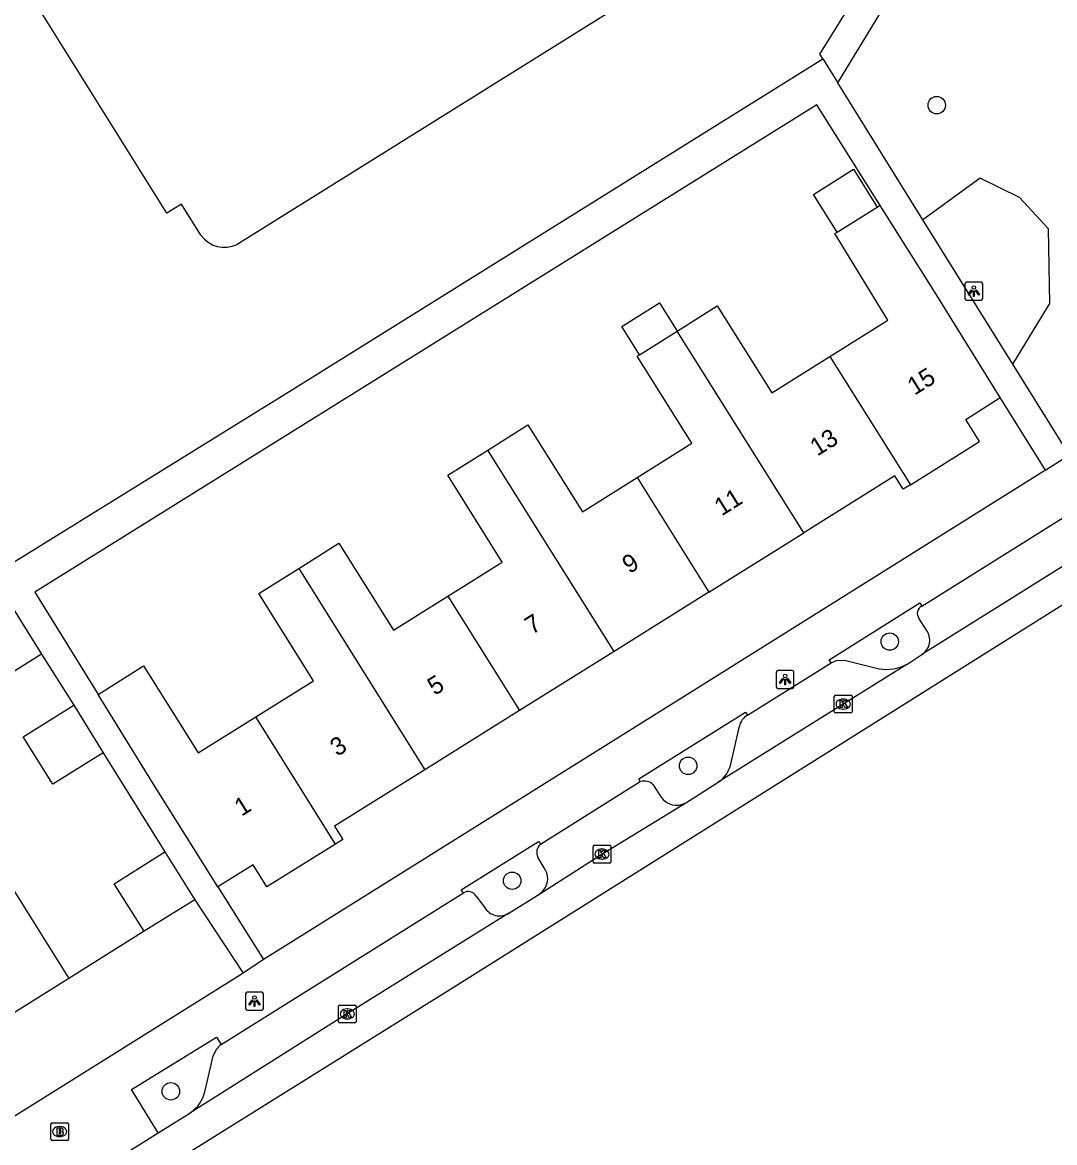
# Model space of a CAD drawing. Extents: x 159353 to 160616, y 385893 to 387321.
# Drawn here: x 159922.1 to 159979.9, y 386055.1 to 386117.8 of the extents above; entities that cross this region are included whole.
import ezdxf

# ---------------------------------------------------------------- set-up
doc = ezdxf.new("R2010")
doc.units = 0
for name, color, linetype in [('IMGEO_Boom', 7, 'Continuous'), ('IMGEO_Brandkraan', 7, 'Continuous'), ('IMGEO_Fietspad_open', 7, 'Continuous'), ('IMGEO_Groenvoorziening', 7, 'Continuous'), ('IMGEO_Haag', 7, 'Continuous'), ('IMGEO_Kolk', 7, 'Continuous'), ('IMGEO_Lichtpunt', 7, 'Continuous'), ('IMGEO_Muur', 7, 'Continuous'), ('IMGEO_Pand', 7, 'Continuous'), ('IMGEO_Pand_nummerreeks', 7, 'Continuous'), ('IMGEO_Parkeervlak_open', 7, 'Continuous'), ('IMGEO_Rijbaan_regionaal_gesloten', 7, 'Continuous'), ('IMGEO_Voetpad_open', 7, 'Continuous')]:
    doc.layers.add(name, color=color, linetype=linetype)

msp = doc.modelspace()

# ---------------------------------------------------------------- linework, layer by layer
at = {"layer": 'IMGEO_Boom'}
for centre in [(159973.339, 386113.196), (159970.707, 386083.151), (159959.409, 386076.193), (159949.55, 386069.754), (159930.425, 386057.963)]:
    msp.add_circle(centre, 0.489, dxfattribs=at)
at = {"layer": 'IMGEO_Brandkraan'}
for p, q in [((159923.691, 386055.277), (159923.691, 386056.129)), ((159923.766, 386056.203), (159924.618, 386056.203)), ((159924.692, 386056.129), (159924.692, 386055.277)), ((159924.179, 386055.983), (159924.204, 386055.983)), ((159924.618, 386055.203), (159923.766, 386055.203)), ((159924.202, 386055.423), (159924.177, 386055.423))]:
    msp.add_line(p, q, dxfattribs=at)
for points in [[(159923.691, 386055.277), (159923.691, 386056.129)], [(159923.766, 386056.203), (159924.618, 386056.203)], [(159924.692, 386056.129), (159924.692, 386055.277)], [(159924.039, 386055.903), (159924.039, 386055.503), (159924.252, 386055.503)], [(159924.27, 386055.903), (159924.039, 386055.903)], [(159924.218, 386055.822), (159924.164, 386055.822), (159924.164, 386055.746)], [(159924.164, 386055.746), (159924.217, 386055.746)], [(159924.226, 386055.67), (159924.164, 386055.67), (159924.164, 386055.589)], [(159924.164, 386055.589), (159924.226, 386055.589)], [(159924.618, 386055.203), (159923.766, 386055.203)]]:
    msp.add_lwpolyline(points, dxfattribs=at)
for centre, radius, start, end in [((159923.768, 386056.127), 0.0765, 91.55205, 178.44795), ((159923.768, 386056.127), 0.0765, 91.55205, 178.44795), ((159924.616, 386056.127), 0.0765, 1.55205, 88.44795), ((159924.616, 386056.127), 0.0765, 1.55205, 88.44795), ((159924.219, 386055.784), 0.0379, 267.82845, 90.93552), ((159924.227, 386055.629), 0.0404, 269.87594, 90.50774), ((159924.258, 386055.754), 0.251, 268.66757, 293.53466), ((159924.274, 386055.758), 0.145, 59.4692, 91.53667), ((159924.299, 386055.805), 0.0922, 285.51372, 58.15012), ((159924.304, 386055.613), 0.105, 301.31148, 78.98903), ((159923.768, 386055.279), 0.0765, 181.55205, 268.44795), ((159923.768, 386055.279), 0.0765, 181.55205, 268.44795), ((159924.616, 386055.279), 0.0765, 271.55205, 358.44795), ((159924.616, 386055.279), 0.0765, 271.55205, 358.44795)]:
    msp.add_arc(centre, radius, start, end, dxfattribs=at)
for centre, major_axis, ratio, start_param, end_param in [((159924.178, 386055.703), (-0.387, 0.002), 0.722429, 4.712389, 7.853982), ((159924.203, 386055.703), (-0.39, 0.002), 0.717154, 1.570796, 4.712389)]:
    msp.add_ellipse(centre, major_axis=major_axis, ratio=ratio, start_param=start_param, end_param=end_param, dxfattribs=at)
at = {"layer": 'IMGEO_Fietspad_open'}
for points in [[(159986.171, 386091.307), (159984.135, 386089.655), (159983.908, 386089.552), (159972.511, 386082.433)], [(159971.66, 386081.876), (159972.511, 386082.433)], [(159971.66, 386081.876), (159961.089, 386075.268)], [(159959.278, 386074.123), (159960.976, 386075.198), (159961.089, 386075.268)], [(159951.094, 386069.018), (159954.581, 386071.244), (159959.278, 386074.123)], [(159949.363, 386067.932), (159951.094, 386069.018)], [(159949.363, 386067.932), (159940.312, 386062.292), (159931.486, 386056.745)], [(159929.712, 386055.64), (159931.486, 386056.745)], [(159919.147, 386049.019), (159919.333, 386049.136), (159924.496, 386052.369), (159929.712, 386055.64)]]:
    msp.add_lwpolyline(points, dxfattribs=at)
at = {"layer": 'IMGEO_Groenvoorziening'}
msp.add_lwpolyline([(159977.599, 386098.694), (159979.677, 386102.092), (159979.604, 386106.261), (159977.982, 386108.015), (159975.773, 386109.104), (159972.561, 386106.782)], dxfattribs=at)
at = {"layer": 'IMGEO_Haag'}
for points in [[(159966.953, 386115.783), (159966.78, 386116.061), (159968.879, 386119.426)], [(159967.789, 386114.441), (159970.713, 386119.241)]]:
    msp.add_lwpolyline(points, dxfattribs=at)
at = {"layer": 'IMGEO_Kolk'}
for p, q in [((159967.598, 386079.225), (159967.598, 386080.077)), ((159967.673, 386080.151), (159968.525, 386080.151)), ((159968.086, 386079.931), (159968.111, 386079.931)), ((159968.599, 386080.077), (159968.599, 386079.225)), ((159968.109, 386079.371), (159968.084, 386079.371)), ((159968.525, 386079.151), (159967.673, 386079.151)), ((159954.154, 386071.745), (159955.006, 386071.745)), ((159954.079, 386070.819), (159954.079, 386071.671)), ((159954.567, 386071.525), (159954.592, 386071.525)), ((159955.08, 386071.671), (159955.08, 386070.819)), ((159955.006, 386070.745), (159954.154, 386070.745)), ((159954.59, 386070.965), (159954.565, 386070.965)), ((159939.81, 386061.867), (159939.81, 386062.719)), ((159939.885, 386062.793), (159940.737, 386062.793)), ((159940.298, 386062.573), (159940.323, 386062.573)), ((159940.811, 386062.719), (159940.811, 386061.867)), ((159940.737, 386061.793), (159939.885, 386061.793)), ((159940.321, 386062.013), (159940.296, 386062.013))]:
    msp.add_line(p, q, dxfattribs=at)
for points in [[(159967.598, 386079.225), (159967.598, 386080.077)], [(159967.673, 386080.151), (159968.525, 386080.151)], [(159968.599, 386080.077), (159968.599, 386079.225)], [(159967.919, 386079.851), (159968.042, 386079.851), (159968.042, 386079.7), (159968.172, 386079.851), (159968.336, 386079.851), (159968.19, 386079.7), (159968.343, 386079.451), (159968.191, 386079.451), (159968.106, 386079.615), (159968.042, 386079.548), (159968.042, 386079.451), (159967.919, 386079.451), (159967.919, 386079.851)], [(159968.525, 386079.151), (159967.673, 386079.151)], [(159954.154, 386071.745), (159955.006, 386071.745)], [(159954.079, 386070.819), (159954.079, 386071.671)], [(159954.4, 386071.445), (159954.523, 386071.445), (159954.523, 386071.294), (159954.653, 386071.445), (159954.817, 386071.445), (159954.671, 386071.294), (159954.824, 386071.045), (159954.672, 386071.045), (159954.587, 386071.209), (159954.523, 386071.142), (159954.523, 386071.045), (159954.4, 386071.045), (159954.4, 386071.445)], [(159955.08, 386071.671), (159955.08, 386070.819)], [(159955.006, 386070.745), (159954.154, 386070.745)], [(159939.81, 386061.867), (159939.81, 386062.719)], [(159939.885, 386062.793), (159940.737, 386062.793)], [(159940.131, 386062.493), (159940.254, 386062.493), (159940.254, 386062.342), (159940.384, 386062.493), (159940.548, 386062.493), (159940.402, 386062.342), (159940.555, 386062.093), (159940.403, 386062.093), (159940.318, 386062.257), (159940.254, 386062.19), (159940.254, 386062.093), (159940.131, 386062.093), (159940.131, 386062.493)], [(159940.811, 386062.719), (159940.811, 386061.867)], [(159940.737, 386061.793), (159939.885, 386061.793)]]:
    msp.add_lwpolyline(points, dxfattribs=at)
for centre, start, end in [((159967.675, 386080.075), 91.55205, 178.44795), ((159967.675, 386080.075), 91.55205, 178.44795), ((159968.523, 386080.075), 1.55205, 88.44795), ((159968.523, 386080.075), 1.55205, 88.44795), ((159967.675, 386079.227), 181.55205, 268.44795), ((159967.675, 386079.227), 181.55205, 268.44795), ((159968.523, 386079.227), 271.55205, 358.44795), ((159968.523, 386079.227), 271.55205, 358.44795), ((159954.156, 386071.669), 91.55205, 178.44795), ((159954.156, 386071.669), 91.55205, 178.44795), ((159955.004, 386071.669), 1.55205, 88.44795), ((159955.004, 386071.669), 1.55205, 88.44795), ((159954.156, 386070.821), 181.55205, 268.44795), ((159954.156, 386070.821), 181.55205, 268.44795), ((159955.004, 386070.821), 271.55205, 358.44795), ((159955.004, 386070.821), 271.55205, 358.44795), ((159939.887, 386062.717), 91.55205, 178.44795), ((159939.887, 386062.717), 91.55205, 178.44795), ((159940.735, 386062.717), 1.55205, 88.44795), ((159940.735, 386062.717), 1.55205, 88.44795), ((159939.887, 386061.869), 181.55205, 268.44795), ((159939.887, 386061.869), 181.55205, 268.44795), ((159940.735, 386061.869), 271.55205, 358.44795), ((159940.735, 386061.869), 271.55205, 358.44795)]:
    msp.add_arc(centre, 0.0765, start, end, dxfattribs=at)
for centre, major_axis, ratio, start_param, end_param in [((159968.085, 386079.651), (-0.387, 0.002), 0.722429, 4.712389, 7.853982), ((159968.11, 386079.651), (-0.39, 0.002), 0.717154, 1.570796, 4.712389), ((159954.566, 386071.245), (-0.387, 0.002), 0.722429, 4.712389, 7.853982), ((159954.591, 386071.245), (-0.39, 0.002), 0.717154, 1.570796, 4.712389), ((159940.297, 386062.293), (-0.387, 0.002), 0.722429, 4.712389, 7.853982), ((159940.322, 386062.293), (-0.39, 0.002), 0.717154, 1.570796, 4.712389)]:
    msp.add_ellipse(centre, major_axis=major_axis, ratio=ratio, start_param=start_param, end_param=end_param, dxfattribs=at)
at = {"layer": 'IMGEO_Lichtpunt'}
for p, q in [((159974.922, 386103.183), (159974.922, 386102.376)), ((159974.922, 386103.183), (159974.922, 386102.376)), ((159975.824, 386103.278), (159975.016, 386103.278)), ((159975.824, 386103.278), (159975.016, 386103.278)), ((159975.918, 386102.376), (159975.918, 386103.183)), ((159975.918, 386102.376), (159975.918, 386103.183)), ((159975.016, 386102.282), (159975.824, 386102.282)), ((159975.016, 386102.282), (159975.824, 386102.282)), ((159964.344, 386081.43), (159964.344, 386080.623)), ((159964.344, 386081.43), (159964.344, 386080.623)), ((159965.246, 386081.525), (159964.438, 386081.525)), ((159965.246, 386081.525), (159964.438, 386081.525)), ((159965.34, 386080.623), (159965.34, 386081.43)), ((159965.34, 386080.623), (159965.34, 386081.43)), ((159964.438, 386080.529), (159965.246, 386080.529)), ((159964.438, 386080.529), (159965.246, 386080.529)), ((159934.612, 386063.415), (159934.612, 386062.608)), ((159934.612, 386063.415), (159934.612, 386062.608)), ((159935.514, 386063.51), (159934.706, 386063.51)), ((159935.514, 386063.51), (159934.706, 386063.51)), ((159935.608, 386062.608), (159935.608, 386063.415)), ((159935.608, 386062.608), (159935.608, 386063.415)), ((159934.706, 386062.514), (159935.514, 386062.514)), ((159934.706, 386062.514), (159935.514, 386062.514))]:
    msp.add_line(p, q, dxfattribs=at)
for points in [[(159975.296, 386102.847), (159975.335, 386102.819), (159975.147, 386102.557), (159975.109, 386102.584), (159975.296, 386102.847)], [(159975.398, 386102.799), (159975.445, 386102.799), (159975.445, 386102.477), (159975.398, 386102.477), (159975.398, 386102.799)], [(159975.508, 386102.819), (159975.546, 386102.846), (159975.733, 386102.584), (159975.694, 386102.556), (159975.508, 386102.819)], [(159964.718, 386081.094), (159964.757, 386081.066), (159964.569, 386080.804), (159964.531, 386080.831), (159964.718, 386081.094)], [(159964.82, 386081.046), (159964.867, 386081.046), (159964.867, 386080.724), (159964.82, 386080.724), (159964.82, 386081.046)], [(159964.93, 386081.066), (159964.968, 386081.093), (159965.155, 386080.831), (159965.116, 386080.803), (159964.93, 386081.066)], [(159934.986, 386063.079), (159935.025, 386063.051), (159934.837, 386062.789), (159934.799, 386062.816), (159934.986, 386063.079)], [(159935.088, 386063.031), (159935.135, 386063.031), (159935.135, 386062.709), (159935.088, 386062.709), (159935.088, 386063.031)], [(159935.198, 386063.051), (159935.236, 386063.078), (159935.423, 386062.816), (159935.384, 386062.788), (159935.198, 386063.051)]]:
    msp.add_lwpolyline(points, dxfattribs=at)
for centre in [(159975.421, 386102.981), (159964.843, 386081.228), (159935.111, 386063.213)]:
    msp.add_circle(centre, 0.0994, dxfattribs=at)
for centre, start, end in [((159975.016, 386103.183), 90, 180), ((159975.016, 386103.183), 90, 180), ((159975.824, 386103.183), 0, 90), ((159975.824, 386103.183), 0, 90), ((159975.016, 386102.376), 180, 270), ((159975.016, 386102.376), 180, 270), ((159975.824, 386102.376), 270, 0), ((159975.824, 386102.376), 270, 360), ((159964.438, 386081.43), 90, 180), ((159964.438, 386081.43), 90, 180), ((159965.246, 386081.43), 0, 90), ((159965.246, 386081.43), 0, 90), ((159964.438, 386080.623), 180, 270), ((159964.438, 386080.623), 180, 270), ((159965.246, 386080.623), 270, 0), ((159965.246, 386080.623), 270, 360), ((159934.706, 386063.415), 90, 180), ((159934.706, 386063.415), 90, 180), ((159935.514, 386063.415), 0, 90), ((159935.514, 386063.415), 0, 90), ((159934.706, 386062.608), 180, 270), ((159934.706, 386062.608), 180, 270), ((159935.514, 386062.608), 270, 0), ((159935.514, 386062.608), 270, 360)]:
    msp.add_arc(centre, 0.0946, start, end, dxfattribs=at)
at = {"layer": 'IMGEO_Muur'}
msp.add_lwpolyline([(159928.924, 386066.924), (159924.714, 386064.277)], dxfattribs=at)
at = {"layer": 'IMGEO_Pand'}
for points in [[(159932.111, 386105.92), (159931.024, 386107.659), (159930.202, 386107.144), (159910.666, 386138.39), (159909.392, 386137.597)], [(159962.008, 386122.801), (159934.136, 386105.396)], [(159967.762, 386106.089), (159966.436, 386108.194), (159968.675, 386109.604), (159970.008, 386107.487)], [(159970.008, 386107.487), (159970.166, 386107.585)], [(159976.902, 386096.818), (159973.23, 386102.719), (159970.166, 386107.585)], [(159967.762, 386106.089), (159970.008, 386107.487)], [(159967.353, 386099.121), (159970.606, 386101.161), (159967.628, 386106.005), (159967.762, 386106.089)], [(159956.684, 386099.217), (159955.689, 386100.804), (159957.805, 386102.131), (159958.8, 386100.544)], [(159958.8, 386100.544), (159961.045, 386101.952), (159964.1, 386097.081), (159967.353, 386099.121)], [(159956.684, 386099.217), (159958.8, 386100.544)], [(159965.889, 386089.24), (159958.8, 386100.544)], [(159956.547, 386092.344), (159959.61, 386094.265), (159956.555, 386099.136), (159956.684, 386099.217)], [(159967.353, 386099.121), (159971.86, 386091.934)], [(159971.86, 386091.934), (159975.737, 386094.354), (159974.969, 386095.584), (159976.902, 386096.818)], [(159948.19, 386093.879), (159950.435, 386095.287), (159953.484, 386090.424), (159956.547, 386092.344)], [(159945.944, 386085.696), (159948.994, 386087.608), (159945.945, 386092.471), (159948.19, 386093.879)], [(159955.263, 386082.6), (159948.19, 386093.879)], [(159956.547, 386092.344), (159960.576, 386085.92)], [(159971.86, 386091.934), (159971.458, 386091.683), (159970.992, 386092.43), (159965.889, 386089.24)], [(159960.576, 386085.92), (159965.889, 386089.24)], [(159937.594, 386087.247), (159939.839, 386088.655), (159942.894, 386083.783), (159945.944, 386085.696)], [(159935.181, 386078.935), (159938.409, 386080.959), (159935.349, 386085.839), (159937.594, 386087.247)], [(159937.594, 386087.247), (159944.663, 386075.975)], [(159945.944, 386085.696), (159949.963, 386079.287)], [(159960.576, 386085.92), (159955.263, 386082.6)], [(159918.676, 386083.327), (159921.513, 386085.107), (159923.18, 386082.451)], [(159923.18, 386082.451), (159920.343, 386080.671), (159918.676, 386083.327)], [(159955.263, 386082.6), (159949.963, 386079.287)], [(159926.343, 386080.191), (159928.894, 386081.791), (159931.954, 386076.911), (159935.181, 386078.935)], [(159933.065, 386069.416), (159929.367, 386075.313), (159926.343, 386080.191)], [(159926.639, 386076.921), (159923.811, 386075.157), (159922.149, 386077.821), (159924.978, 386079.585)], [(159924.978, 386079.585), (159926.639, 386076.921)], [(159949.963, 386079.287), (159944.663, 386075.975)], [(159939.652, 386071.806), (159935.181, 386078.935)], [(159944.663, 386075.975), (159939.601, 386072.811), (159940.067, 386072.065), (159939.652, 386071.806)], [(159939.652, 386071.806), (159935.806, 386069.406), (159935.033, 386070.644), (159933.065, 386069.416)], [(159931.759, 386068.693), (159928.924, 386066.924), (159927.247, 386069.59), (159930.084, 386071.376)], [(159930.084, 386071.376), (159931.759, 386068.693)], [(159921.248, 386069.812), (159924.714, 386064.277), (159916.68, 386059.249), (159913.214, 386064.762)]]:
    msp.add_lwpolyline(points, dxfattribs=at)
msp.add_arc((159933.433, 386106.854), 1.618, 215.23234, 295.75178, dxfattribs=at)
at = {"layer": 'IMGEO_Parkeervlak_open'}
for points in [[(159972.76, 386083.798), (159972.341, 386084.455)], [(159967.416, 386081.968), (159967.719, 386082.096), (159968.175, 386082.115), (159970.117, 386081.629)], [(159961.845, 386076.457), (159962.288, 386078.415)], [(159957.454, 386075.127), (159957.884, 386074.464)], [(159951.403, 386070.383), (159950.992, 386071.075)], [(159947.521, 386068.905), (159948.002, 386068.266)], [(159932.342, 386058.011), (159932.795, 386059.939)]]:
    msp.add_lwpolyline(points, dxfattribs=at)
for centre, radius, start, end in [((159972.705, 386084.73), 0.456, 116.11989, 217.1102), ((159971.998, 386083.232), 0.949, 302.68824, 36.63559), ((159970.537, 386083.949), 2.357, 259.73859, 298.45065), ((159963.189, 386078.227), 0.921, 119.48996, 168.18898), ((159960.093, 386076.736), 1.774, 304.14737, 350.95391), ((159956.951, 386074.642), 0.699, 43.91673, 108.49476), ((159958.759, 386075.023), 1.039, 212.56438, 299.94412), ((159951.509, 386071.347), 0.584, 129.53741, 207.78177), ((159950.519, 386069.866), 1.024, 304.13398, 30.35547), ((159947.088, 386068.644), 0.506, 31.10303, 121.48305), ((159948.849, 386068.776), 0.988, 211.04802, 301.3753), ((159934.089, 386059.524), 1.359, 128.66171, 162.21592), ((159930.447, 386058.37), 1.929, 302.59718, 349.274)]:
    msp.add_arc(centre, radius, start, end, dxfattribs=at)
at = {"layer": 'IMGEO_Rijbaan_regionaal_gesloten'}
msp.add_lwpolyline([(160004.347, 386101.103), (160002.357, 386099.871), (159999.724, 386098.31), (159991.642, 386093.359), (159989.333, 386091.543), (159985.375, 386088.326), (159946.201, 386063.73), (159920.298, 386047.584), (159890.661, 386028.937), (159846.766, 386001.708), (159807.266, 385976.872), (159789.753, 385966.056), (159732.868, 385930.223), (159726.624, 385926.948)], dxfattribs=at)
at = {"layer": 'IMGEO_Voetpad_open'}
for points in [[(159913.327, 386082.482), (159937.244, 386097.279), (159966.953, 386115.783)], [(159966.953, 386115.783), (159967.789, 386114.441)], [(159972.561, 386106.782), (159967.789, 386114.441)], [(159970.166, 386107.585), (159966.624, 386113.21), (159922.796, 386085.912), (159926.343, 386080.191)], [(159977.599, 386098.694), (159972.561, 386106.782)], [(159980.779, 386093.589), (159977.599, 386098.694)], [(159979.433, 386092.751), (159976.902, 386096.818)], [(159980.779, 386093.589), (159979.448, 386092.76), (159979.433, 386092.751)], [(159979.433, 386092.751), (159959.343, 386080.17), (159935.955, 386065.556), (159935.623, 386065.337)], [(159972.504, 386085.14), (159982.694, 386091.525)], [(159967.416, 386081.968), (159967.308, 386082.133), (159972.397, 386085.318), (159972.504, 386085.14)], [(159923.18, 386082.451), (159924.978, 386079.585)], [(159962.736, 386079.028), (159967.416, 386081.968)], [(159956.729, 386075.305), (159956.645, 386075.454), (159962.628, 386079.203), (159962.736, 386079.028)], [(159926.639, 386076.921), (159930.084, 386071.376)], [(159951.137, 386071.798), (159956.729, 386075.305)], [(159946.824, 386069.075), (159946.695, 386069.251), (159951.032, 386071.946), (159951.137, 386071.798)], [(159933.065, 386069.416), (159935.623, 386065.337)], [(159931.759, 386068.693), (159934.48, 386064.58)], [(159933.24, 386060.585), (159946.824, 386069.075)], [(159935.623, 386065.337), (159934.48, 386064.58)], [(159934.48, 386064.58), (159934.371, 386064.508), (159916.785, 386053.532)], [(159929.712, 386055.64), (159928.211, 386058.059), (159932.982, 386061.001), (159933.24, 386060.585)]]:
    msp.add_lwpolyline(points, dxfattribs=at)

# ---------------------------------------------------------------- texts
at = {"layer": 'IMGEO_Pand_nummerreeks'}
for s, rotation, p in [('15', 32.01688, (159972.101, 386096.919)), ('13', 32.01647, (159966.644, 386093.507)), ('11', 32.01688, (159961.283, 386090.155)), ('9', 32.01647, (159956.119, 386086.926)), ('7', 32.01647, (159950.662, 386083.514)), ('5', 32.01647, (159945.205, 386080.102)), ('3', 32.01647, (159939.747, 386076.689)), ('1', 32.01647, (159934.386, 386073.337))]:
    msp.add_text(s, height=1, rotation=rotation, dxfattribs=at).set_placement(p)

doc.saveas('drawing.dxf')
